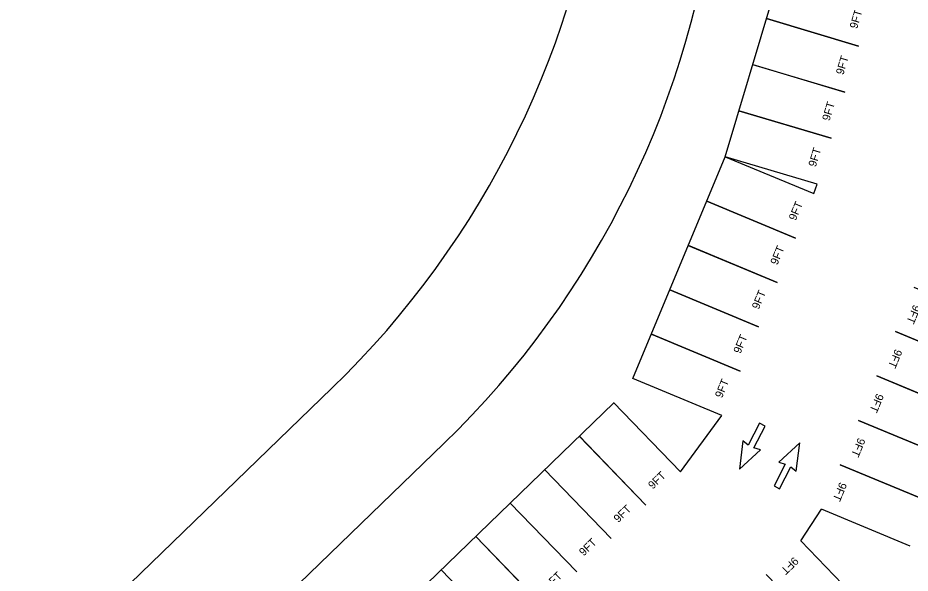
# Model space of a CAD drawing. Extents: x 468143 to 491361, y 1438528 to 1468730.
# Drawn here: x 490735.7 to 490902.9, y 1468021.8 to 1468125.8 of the extents above; entities that cross this region are included whole.
import ezdxf

# ---------------------------------------------------------------- set-up
doc = ezdxf.new("R2010")
doc.units = 0
doc.layers.add('Default', color=7, linetype='Continuous')
doc.layers.add('Xreference_dp', color=7, linetype='Continuous')

# ---------------------------------------------------------------- blocks, each defined once
blk = doc.blocks.new('STALL 9FT SURFACE LOT')
at = {"layer": 'Default'}
for points in [[(0, 0), (0, 216)], [(108, 216), (108, 0)]]:
    blk.add_lwpolyline(points, dxfattribs=at)
blk.add_text('9FT', height=18, dxfattribs=at).set_placement((35.2, 14.1))
blk = doc.blocks.new('arrow-thru')
at = {"layer": 'Default'}
blk.add_lwpolyline([(14.99997, 0), (28.999942, 0), (28.999942, 54.99989), (43.999912, 51.999896), (21.999956, 111.999776), (0, 51.999896), (14.99997, 54.99989)], close=True, dxfattribs=at)

msp = doc.modelspace()

# ---------------------------------------------------------------- linework, layer by layer
at = {"layer": 'Xreference_dp'}
for p, q in [((490868.24, 1468099.81), (490878.54, 1468134.3)), ((490868.24, 1468099.81), (490878.54, 1468134.3)), ((490850.96, 1468058.26), (490868.24, 1468099.81)), ((490850.96, 1468058.26), (490868.24, 1468099.81)), ((490884.86, 1468092.9), (490885.48, 1468094.66)), ((490884.86, 1468092.9), (490885.48, 1468094.66)), ((490589.24, 1467857.87), (490794.57, 1468056.47)), ((490589.24, 1467857.87), (490794.57, 1468056.47)), ((490847.35, 1468053.76), (490713.8, 1467924.54)), ((490847.35, 1468053.76), (490713.8, 1467924.54)), ((490859.84, 1468040.83), (490867.58, 1468051.35)), ((490859.84, 1468040.83), (490867.58, 1468051.35)), ((490604.53, 1467842.05), (490815.53, 1468046.14)), ((490604.53, 1467842.05), (490815.53, 1468046.14)), ((490882.39, 1468027.87), (490886.29, 1468033.83)), ((490882.39, 1468027.87), (490886.29, 1468033.83))]:
    msp.add_line(p, q, dxfattribs=at)
for centre, radius in [((490675.95, 1468179.11), 170.62), ((490675.95, 1468179.11), 170.62), ((490696.76, 1468168.93), 170.84), ((490696.76, 1468168.93), 170.84)]:
    msp.add_arc(centre, radius, 314.0456, 353.8481, dxfattribs=at)

# ---------------------------------------------------------------- block references
for name, p, xscale, yscale, rotation in [('STALL 9FT SURFACE LOT', (490893.21, 1468120.53), 0.0833307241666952, 0.08333072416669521, 73.3628576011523), ('STALL 9FT SURFACE LOT', (490893.21, 1468120.53), 0.0833307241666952, 0.08333072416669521, 73.3628576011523), ('STALL 9FT SURFACE LOT', (490890.64, 1468111.9), 0.0833307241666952, 0.08333072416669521, 73.3628576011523), ('STALL 9FT SURFACE LOT', (490890.64, 1468111.9), 0.0833307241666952, 0.08333072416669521, 73.3628576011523), ('STALL 9FT SURFACE LOT', (490888.06, 1468103.28), 0.0833307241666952, 0.08333072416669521, 73.3628576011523), ('STALL 9FT SURFACE LOT', (490888.06, 1468103.28), 0.0833307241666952, 0.08333072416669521, 73.3628576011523), ('STALL 9FT SURFACE LOT', (490885.48, 1468094.66), 0.0833307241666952, 0.08333072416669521, 73.3628576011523), ('STALL 9FT SURFACE LOT', (490885.48, 1468094.66), 0.0833307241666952, 0.08333072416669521, 73.3628576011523), ('STALL 9FT SURFACE LOT', (490881.4, 1468084.59), 0.08333072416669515, 0.08333072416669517, 67.42513830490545), ('STALL 9FT SURFACE LOT', (490881.4, 1468084.59), 0.08333072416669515, 0.08333072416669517, 67.42513830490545), ('STALL 9FT SURFACE LOT', (490877.95, 1468076.28), 0.08333072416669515, 0.08333072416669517, 67.42513830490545), ('STALL 9FT SURFACE LOT', (490877.95, 1468076.28), 0.08333072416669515, 0.08333072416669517, 67.42513830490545), ('STALL 9FT SURFACE LOT', (490874.49, 1468067.97), 0.08333072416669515, 0.08333072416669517, 67.42513830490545), ('STALL 9FT SURFACE LOT', (490874.49, 1468067.97), 0.08333072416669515, 0.08333072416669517, 67.42513830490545), ('STALL 9FT SURFACE LOT', (490871.04, 1468059.66), 0.08333072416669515, 0.08333072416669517, 67.42513830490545), ('STALL 9FT SURFACE LOT', (490871.04, 1468059.66), 0.08333072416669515, 0.08333072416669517, 67.42513830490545), ('STALL 9FT SURFACE LOT', (490903.56, 1468075.38), 0.08333072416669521, 0.0833307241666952, -112.57485084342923), ('STALL 9FT SURFACE LOT', (490903.56, 1468075.38), 0.08333072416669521, 0.0833307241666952, -112.57485084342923), ('STALL 9FT SURFACE LOT', (490867.58, 1468051.35), 0.08333072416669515, 0.08333072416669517, 67.42513830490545), ('STALL 9FT SURFACE LOT', (490867.58, 1468051.35), 0.08333072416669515, 0.08333072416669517, 67.42513830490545), ('STALL 9FT SURFACE LOT', (490900.11, 1468067.07), 0.08333072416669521, 0.0833307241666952, -112.57485084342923), ('STALL 9FT SURFACE LOT', (490900.11, 1468067.07), 0.08333072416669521, 0.0833307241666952, -112.57485084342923), ('STALL 9FT SURFACE LOT', (490896.65, 1468058.76), 0.08333072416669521, 0.0833307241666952, -112.57485084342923), ('STALL 9FT SURFACE LOT', (490896.65, 1468058.76), 0.08333072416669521, 0.0833307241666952, -112.57485084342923), ('STALL 9FT SURFACE LOT', (490853.37, 1468034.58), 0.08333072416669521, 0.0833307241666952, 44.026867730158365), ('STALL 9FT SURFACE LOT', (490853.37, 1468034.58), 0.08333072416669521, 0.0833307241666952, 44.026867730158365), ('arrow-thru', (490876.8, 1468048.8), 0.08333072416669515, 0.08333072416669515, 152.78874198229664), ('arrow-thru', (490876.8, 1468048.8), 0.08333072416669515, 0.08333072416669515, 152.78874198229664), ('STALL 9FT SURFACE LOT', (490893.2, 1468050.45), 0.08333072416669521, 0.0833307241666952, -112.57485084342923), ('STALL 9FT SURFACE LOT', (490893.2, 1468050.45), 0.08333072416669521, 0.0833307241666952, -112.57485084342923), ('STALL 9FT SURFACE LOT', (490846.9, 1468028.32), 0.08333072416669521, 0.0833307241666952, 44.026867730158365), ('STALL 9FT SURFACE LOT', (490846.9, 1468028.32), 0.08333072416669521, 0.0833307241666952, 44.026867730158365), ('arrow-thru', (490876.28, 1468038.76), 0.08333072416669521, 0.0833307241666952, -27.211258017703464), ('arrow-thru', (490876.28, 1468038.76), 0.08333072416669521, 0.0833307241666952, -27.211258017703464), ('STALL 9FT SURFACE LOT', (490840.43, 1468022.07), 0.08333072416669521, 0.0833307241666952, 44.026867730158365), ('STALL 9FT SURFACE LOT', (490840.43, 1468022.07), 0.08333072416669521, 0.0833307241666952, 44.026867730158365), ('STALL 9FT SURFACE LOT', (490889.74, 1468042.14), 0.08333072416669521, 0.0833307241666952, -112.57485084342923), ('STALL 9FT SURFACE LOT', (490889.74, 1468042.14), 0.08333072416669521, 0.0833307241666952, -112.57485084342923), ('STALL 9FT SURFACE LOT', (490833.96, 1468015.81), 0.08333072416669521, 0.0833307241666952, 44.026867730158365), ('STALL 9FT SURFACE LOT', (490833.96, 1468015.81), 0.08333072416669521, 0.0833307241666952, 44.026867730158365), ('STALL 9FT SURFACE LOT', (490827.49, 1468009.56), 0.08333072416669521, 0.0833307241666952, 44.026867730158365), ('STALL 9FT SURFACE LOT', (490827.49, 1468009.56), 0.08333072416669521, 0.0833307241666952, 44.026867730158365), ('STALL 9FT SURFACE LOT', (490882.39, 1468027.87), 0.08333072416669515, 0.08333072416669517, -135.94293275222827), ('STALL 9FT SURFACE LOT', (490882.39, 1468027.87), 0.08333072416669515, 0.08333072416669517, -135.94293275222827), ('STALL 9FT SURFACE LOT', (490821.02, 1468003.3), 0.08333072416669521, 0.0833307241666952, 44.026867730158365), ('STALL 9FT SURFACE LOT', (490821.02, 1468003.3), 0.08333072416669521, 0.0833307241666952, 44.026867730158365)]:
    msp.add_blockref(name, p, dxfattribs=dict(at, xscale=xscale, yscale=yscale, rotation=rotation))

doc.saveas('drawing.dxf')
